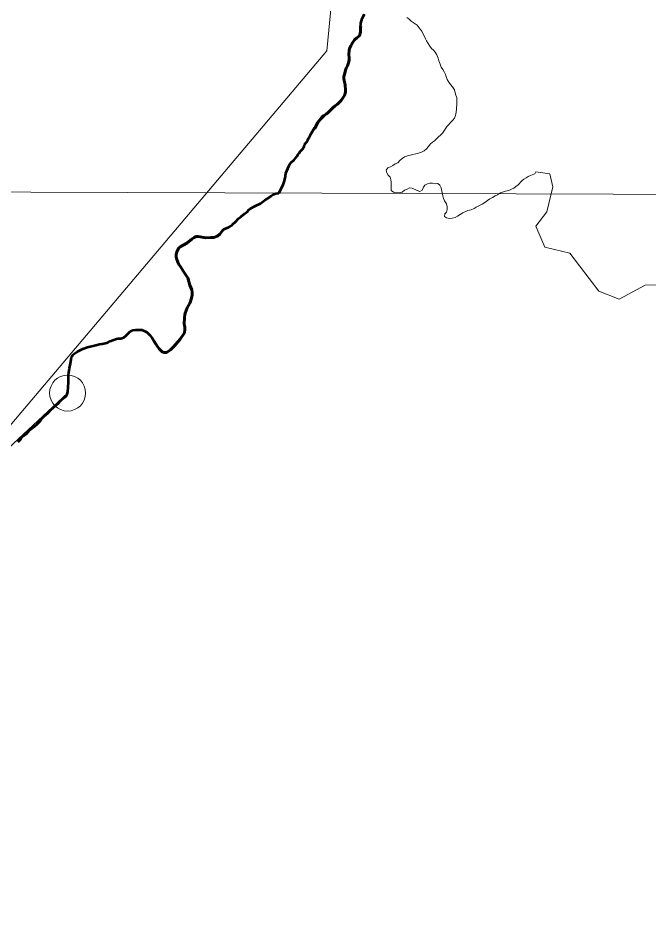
# Model space of a CAD drawing. Extents: x 553962 to 842807, y 8883888 to 9032388.
# Drawn here: x 803237 to 804986, y 9019682 to 9022210 of the extents above; entities that cross this region are included whole.
import ezdxf

# ---------------------------------------------------------------- set-up
doc = ezdxf.new("R2010")
doc.units = 0
doc.header["$LTSCALE"] = 200
doc.header["$PDMODE"] = 32
doc.header["$PDSIZE"] = 100
doc.linetypes.add('LONG_DASH_SHORT_DASH', pattern=[9.9, 6, -1.2, 1.5, -1.2])
doc.layers.add('1', color=7, linetype='Continuous', lineweight=13)

msp = doc.modelspace()

# ---------------------------------------------------------------- linework, layer by layer
at = {"layer": '1'}
for p, q in [((804142.5, 9021995.7), (804064.8, 9021913.8)), ((804673, 9021783.3), (804670.1, 9021777.5))]:
    msp.add_line(p, q, dxfattribs=at)
at = {"layer": '1', "lineweight": 53}
msp.add_line((803855.5, 9021659.7), (803855.5, 9021659.6), dxfattribs=at)
at = {"layer": '1'}
for points in [[(805531, 9014654.6), (804656.1, 9014532), (803479.2, 9015509.3), (802603.2, 9015624.2), (801222.1, 9016866), (800600.9, 9016813.5), (800076, 9017128.6), (799586.1, 9016682.2), (799446.1, 9016839.8), (799239.9, 9016805.7), (799493.9, 9017205.2), (799626.2, 9018219.6), (800434.5, 9018637.8), (800970.4, 9019689.3), (802445.9, 9020169.8), (804093.6, 9022119.5), (804177.1, 9022982.9)], [(804197.7, 9022220.9), (804191.9, 9022209), (804189.8, 9022202.8), (804188.2, 9022196.5), (804186.9, 9022183.3), (804186.6, 9022177.1), (804186.6, 9022170.7), (804185.4, 9022164.4), (804183.6, 9022160.6), (804176.8, 9022155.1), (804171.2, 9022150.9), (804170.6, 9022150.2), (804164.7, 9022141.3), (804160, 9022133.4), (804157.1, 9022127.3), (804155, 9022120.7), (804154.9, 9022108.1), (804155.6, 9022101.2), (804155.6, 9022095.3), (804154.3, 9022088.3), (804150.6, 9022077.3), (804147, 9022071.2), (804144.8, 9022065.5), (804142.6, 9022054), (804141, 9022047.9), (804140.7, 9022042.3), (804141.3, 9022037.1), (804143, 9022030), (804144.2, 9022023.9), (804145.6, 9022011.1), (804145, 9022004.5), (804142.5, 9021995.7)], [(804270, 9021797.5), (804276.3, 9021801.3), (804283.3, 9021805.3), (804290.1, 9021808.6), (804296.3, 9021814.9), (804302.4, 9021820.5), (804309.1, 9021825), (804317.4, 9021827.8), (804324.2, 9021829.6), (804348, 9021834.8), (804355.8, 9021837.6), (804363.1, 9021841.8), (804369.8, 9021847.4), (804375.1, 9021853.5), (804380.3, 9021860.3), (804386.4, 9021865.8), (804391.9, 9021869.8), (804397.9, 9021874.9), (804413.9, 9021891), (804427.1, 9021910.2), (804442.9, 9021926.6), (804447.2, 9021932.4), (804450.6, 9021939.9), (804452.6, 9021949), (804453.1, 9021957.2), (804454.3, 9021973.1), (804454.3, 9021982.1), (804454, 9021989.6), (804451.7, 9021996.2), (804449.7, 9022002.7), (804447.6, 9022011.2), (804442.1, 9022019.2), (804436.5, 9022026), (804432.2, 9022032.5), (804426.9, 9022039.5), (804424.4, 9022047), (804422.3, 9022053.8), (804418.5, 9022061), (804415.5, 9022067.6), (804411, 9022073.8), (804407.4, 9022082.3), (804404.4, 9022091.1), (804402.1, 9022098.9), (804398.3, 9022108.4), (804394, 9022115.2), (804388.9, 9022121.2), (804383.6, 9022126.2), (804378.8, 9022132.4), (804369.7, 9022146.7), (804366.7, 9022153), (804363.7, 9022161), (804360.1, 9022167), (804357.1, 9022174), (804352, 9022179.2), (804343.7, 9022190.8), (804335.4, 9022196), (804327.6, 9022201.2), (804320.8, 9022207.7), (804315.5, 9022212.2)], [(804064.8, 9021913.8), (804061.7, 9021907.7), (804060.9, 9021905.3), (804060.5, 9021905), (804058.8, 9021904.4), (804058.3, 9021903.9), (804050.1, 9021890), (804047.1, 9021884.5), (804043.9, 9021878.1), (804040.7, 9021872.3), (804036.6, 9021865.7), (804031.2, 9021859.7)], [(804031.2, 9021859.7), (804030.8, 9021853.5), (804028.4, 9021849.4), (804023.8, 9021844.2), (804019.3, 9021839.6), (804016.3, 9021835.4), (804013.4, 9021830.6), (804010.3, 9021825.9), (804006.8, 9021821.4), (804002.7, 9021817), (803994.4, 9021809.2), (803990.5, 9021804.9), (803987.8, 9021799.4), (803984.9, 9021793), (803979.8, 9021779.6), (803977.5, 9021766), (803974.8, 9021755.7)], [(804401.1, 9021750.6), (804386.5, 9021752.1), (804379.2, 9021751.8), (804372.5, 9021750.2), (804365.5, 9021746.2), (804361.2, 9021740.9), (804358, 9021732.9), (804351.7, 9021728.8), (804343.6, 9021731.5), (804330.3, 9021738.5), (804322.5, 9021738.7), (804316.5, 9021735.2), (804309.2, 9021732.6), (804302.2, 9021727.1), (804293.2, 9021725.5), (804286.1, 9021725.5), (804278.3, 9021727.2), (804272.3, 9021732), (804271.8, 9021738.8), (804271.5, 9021747.3), (804271.5, 9021754.3), (804271.2, 9021761.1), (804269.1, 9021768.9), (804263.8, 9021774.6), (804259.6, 9021780.4), (804257.8, 9021788.4), (804262.5, 9021794.2), (804270, 9021797.5)], [(804670.1, 9021777.5), (804667.3, 9021777.2), (804658.5, 9021773.6), (804652, 9021770.6), (804646.7, 9021766.3), (804639.5, 9021763.2), (804634, 9021758.5), (804623.7, 9021747.6), (804617.7, 9021742.6), (804612.2, 9021738.5), (804605.7, 9021735.7), (804598.1, 9021731.4), (804588.8, 9021729.6), (804575.3, 9021725), (804567, 9021720), (804560.5, 9021717.2), (804553, 9021712.4), (804545.7, 9021708.3), (804539, 9021703.8), (804531.9, 9021698.2), (804523.9, 9021693.4), (804507.9, 9021685.3), (804502.1, 9021681.3), (804494.1, 9021677.7), (804484.8, 9021675.7), (804470.2, 9021669.3), (804456, 9021660.2), (804449.2, 9021656.7), (804441.2, 9021654.6), (804433.9, 9021654.3), (804425.6, 9021655.3), (804420, 9021659.3), (804420.3, 9021667.1), (804425.5, 9021671.9), (804427, 9021679.2), (804427, 9021686.7), (804424.9, 9021694.7), (804419.9, 9021702.5), (804416.8, 9021709.8), (804415.1, 9021717), (804413.3, 9021725.3), (804410.9, 9021739.4), (804407.2, 9021746.4), (804401.1, 9021750.6)], [(805070.8, 9021471.6), (804976.2, 9021468.8), (804903.9, 9021429.8), (804848.2, 9021452.1), (804767.6, 9021557.8), (804698, 9021574.6), (804673, 9021633), (804703.6, 9021672), (804720.2, 9021741.6), (804711.9, 9021777.8), (804673, 9021783.3)], [(797889, 9021745.5), (807847.7, 9021711.5), (813345.9, 9021685.2), (820524.9, 9021641.1)], [(803974.8, 9021755.7), (803972.5, 9021747.4), (803960.7, 9021724), (803952.3, 9021723.4)], [(803952.3, 9021723.4), (803945, 9021720.7), (803939.2, 9021716.8), (803933.4, 9021712.2), (803921.4, 9021705.2), (803913.9, 9021698.9), (803909.4, 9021695.7), (803895.6, 9021689.2), (803881.9, 9021681.2), (803878.3, 9021678.4), (803871.2, 9021671.6), (803866.4, 9021667.6), (803855.5, 9021659.6), (803855.5, 9021659.7)], [(803855.5, 9021659.7), (803848.7, 9021653.9), (803839.7, 9021644.6), (803833.1, 9021638.6), (803829.9, 9021635), (803807.9, 9021623.5)], [(803807.9, 9021623.5), (803805.6, 9021622.1), (803802, 9021618.2), (803796.4, 9021610.7), (803791.1, 9021606), (803788.8, 9021604.5), (803779.6, 9021600.7), (803771.4, 9021601), (803758, 9021600), (803736.9, 9021604), (803734.2, 9021604.2), (803731.4, 9021603.5), (803725.3, 9021600.9), (803719.6, 9021597.6), (803704.9, 9021585.6), (803686.2, 9021575.1), (803682.9, 9021572.1), (803679.7, 9021567.1), (803677.3, 9021561), (803675.7, 9021553.8), (803675.4, 9021546.9), (803677, 9021540.3), (803682.2, 9021528.2), (803688.9, 9021519.1), (803697.4, 9021503.9), (803701.8, 9021498.4), (803705.2, 9021493.2), (803707.5, 9021488.8), (803713.6, 9021468.9), (803719, 9021456.1), (803720.2, 9021448.9)], [(803720.2, 9021448.9), (803720.1, 9021442.3), (803719.3, 9021436.6), (803715.3, 9021423.7), (803713.3, 9021419.1), (803706.2, 9021406.2), (803700.7, 9021391.3), (803699.4, 9021386.6), (803698.4, 9021379.4), (803698.1, 9021360.9), (803699.3, 9021353.3), (803699.8, 9021345.6), (803698.5, 9021336.8), (803697.8, 9021335.4)], [(803594.3, 9021338), (803588.7, 9021341.4), (803580.2, 9021344.5), (803574.7, 9021345.2), (803563.5, 9021344.9), (803555.4, 9021343.8), (803551.1, 9021341.9), (803545.4, 9021337.5), (803536.1, 9021328.6), (803530.3, 9021324), (803527.6, 9021322.5), (803522.4, 9021321.2), (803514.8, 9021321), (803510.5, 9021320.3), (803492.9, 9021313.5), (803486.2, 9021309.9), (803482.9, 9021308.5), (803470.5, 9021305.7), (803462.9, 9021304.9), (803452.6, 9021302.7), (803429.7, 9021296.6), (803416.8, 9021291.9), (803407.6, 9021287.8), (803401.9, 9021284.8), (803393.1, 9021279.4), (803389.2, 9021275.6), (803386.7, 9021272.1), (803385, 9021268.7), (803384, 9021263.8), (803382.9, 9021251.1), (803379.5, 9021238.7), (803378.1, 9021226.6), (803376.5, 9021218.9), (803376.5, 9021212.8), (803377.3, 9021198.7), (803375.5, 9021172.6), (803374.5, 9021169.4)], [(803647.1, 9021281.9), (803642.5, 9021282.2), (803636.8, 9021283.7), (803632.9, 9021287.1), (803628.2, 9021292.2), (803623.8, 9021298.2), (803608.8, 9021321.9), (803602.6, 9021329.7), (803594.3, 9021338)], [(803697.8, 9021335.4), (803653.8, 9021284.7), (803647.1, 9021281.9)], [(803374.5, 9021169.4), (803100.8, 9020914.9)]]:
    msp.add_lwpolyline(points, dxfattribs=at)
at = {"layer": '1', "lineweight": 53}
for points in [[(804142.5, 9021995.7), (804145, 9022004.5), (804145.6, 9022011.1), (804144.2, 9022023.9), (804143, 9022030), (804141.3, 9022037.1), (804140.7, 9022042.3), (804141, 9022047.9), (804142.6, 9022054), (804144.8, 9022065.5), (804147, 9022071.2), (804150.6, 9022077.3), (804154.3, 9022088.3), (804155.6, 9022095.3), (804155.6, 9022101.2), (804154.9, 9022108.1), (804155, 9022120.7), (804157.1, 9022127.3), (804160, 9022133.4), (804164.7, 9022141.3), (804170.6, 9022150.2), (804171.2, 9022150.9), (804176.8, 9022155.1), (804183.6, 9022160.6), (804185.4, 9022164.4), (804186.6, 9022170.7), (804186.6, 9022177.1), (804186.9, 9022183.3), (804188.2, 9022196.5), (804189.8, 9022202.8), (804191.9, 9022209), (804197.7, 9022220.9)], [(804031.2, 9021859.7), (804036.6, 9021865.7), (804040.7, 9021872.3), (804043.9, 9021878.1), (804047.1, 9021884.5), (804050.1, 9021890), (804058.3, 9021903.9), (804058.8, 9021904.4), (804060.5, 9021905), (804060.9, 9021905.3), (804061.7, 9021907.7), (804067.8, 9021919.8), (804071.8, 9021925.1), (804075.5, 9021930.7), (804079.2, 9021935.1), (804085.1, 9021939.7), (804091.7, 9021943.8), (804097, 9021947.8), (804106, 9021957.4), (804110.8, 9021962), (804116.8, 9021966.9), (804123.4, 9021971.6), (804127.8, 9021976), (804132.8, 9021981.3), (804142.5, 9021995.7)], [(803974.8, 9021755.7), (803977.5, 9021766), (803979.8, 9021779.6), (803984.9, 9021793), (803987.8, 9021799.4), (803990.5, 9021804.9), (803994.4, 9021809.2), (804002.7, 9021817), (804006.8, 9021821.4), (804010.3, 9021825.9), (804013.4, 9021830.6), (804016.3, 9021835.4), (804019.3, 9021839.6), (804023.8, 9021844.2), (804028.4, 9021849.4), (804030.8, 9021853.5), (804031.2, 9021859.7)], [(803960.7, 9021724), (803972.5, 9021747.4), (803974.8, 9021755.7)], [(803855.5, 9021659.6), (803866.4, 9021667.6), (803871.2, 9021671.6), (803878.3, 9021678.4), (803881.9, 9021681.2), (803895.6, 9021689.2), (803909.4, 9021695.7), (803913.9, 9021698.9), (803921.4, 9021705.2), (803933.4, 9021712.2), (803939.2, 9021716.8), (803945, 9021720.7), (803952.3, 9021723.4), (803960.7, 9021724)], [(803594.3, 9021338), (803602.6, 9021329.7), (803608.8, 9021321.9), (803623.8, 9021298.2), (803628.2, 9021292.2), (803632.9, 9021287.1), (803636.8, 9021283.7), (803642.5, 9021282.2), (803647.4, 9021281.9), (803649, 9021282.2), (803653.8, 9021284.7), (803659.5, 9021288.9), (803664.8, 9021293.5), (803671.1, 9021300.3), (803686.6, 9021318.9), (803697.2, 9021334), (803698.5, 9021336.8), (803699.8, 9021345.6), (803699.3, 9021353.3), (803698.1, 9021360.9), (803698.4, 9021379.4), (803699.4, 9021386.6), (803700.7, 9021391.3), (803706.2, 9021406.2), (803713.3, 9021419.1), (803715.3, 9021423.7), (803719.3, 9021436.6), (803720.1, 9021442.3), (803720.2, 9021448.9), (803719, 9021456.1), (803713.6, 9021468.9), (803707.5, 9021488.8), (803705.2, 9021493.2), (803701.8, 9021498.4), (803697.4, 9021503.9), (803688.9, 9021519.1), (803682.2, 9021528.2), (803677, 9021540.3), (803675.4, 9021546.9), (803675.7, 9021553.8), (803677.3, 9021561), (803679.7, 9021567.1), (803682.9, 9021572.1), (803686.2, 9021575.1), (803704.9, 9021585.6), (803719.6, 9021597.6), (803725.3, 9021600.9), (803731.4, 9021603.5), (803734.2, 9021604.2), (803736.9, 9021604), (803758, 9021600), (803771.4, 9021601), (803779.6, 9021600.7), (803788.8, 9021604.5), (803791.1, 9021606), (803796.4, 9021610.7), (803802, 9021618.2), (803805.6, 9021622.1), (803810.2, 9021625), (803821.6, 9021630.1), (803829.6, 9021634.7), (803833.1, 9021638.6), (803839.7, 9021644.6), (803848.7, 9021653.9), (803855.5, 9021659.7)], [(803373.5, 9021166.2), (803375.5, 9021172.6), (803377.3, 9021198.7), (803376.5, 9021212.8), (803376.5, 9021218.9), (803378.1, 9021226.6), (803379.5, 9021238.7), (803382.9, 9021251.1), (803384, 9021263.8), (803385, 9021268.7), (803386.7, 9021272.1), (803389.2, 9021275.6), (803393.1, 9021279.4), (803401.9, 9021284.8), (803407.6, 9021287.8), (803416.8, 9021291.9), (803429.7, 9021296.6), (803452.6, 9021302.7), (803462.9, 9021304.9), (803470.5, 9021305.7), (803482.9, 9021308.5), (803486.2, 9021309.9), (803492.9, 9021313.5), (803510.5, 9021320.3), (803514.8, 9021321), (803522.4, 9021321.2), (803527.6, 9021322.5), (803530.3, 9021324), (803536.1, 9021328.6), (803545.4, 9021337.5), (803551.1, 9021341.9), (803555.4, 9021343.8), (803563.5, 9021344.9), (803574.7, 9021345.2), (803580.2, 9021344.5), (803588.7, 9021341.4), (803594.3, 9021338)], [(803237.1, 9021033.5), (803243.5, 9021040), (803246.8, 9021045.7), (803249.2, 9021048.6), (803251.4, 9021050.3), (803254.7, 9021052), (803260.4, 9021056.2), (803268.6, 9021065.9), (803272, 9021069.1), (803282.3, 9021076.6), (803289.7, 9021082.7), (803299, 9021091.9), (803306, 9021101.3), (803308.8, 9021104.5), (803319.5, 9021113.5), (803328.7, 9021123.7), (803333.4, 9021127.5), (803339.1, 9021133), (803349.4, 9021141.5), (803355.7, 9021148.6), (803359.7, 9021152.4), (803367.1, 9021157.6), (803369.6, 9021160.1), (803373.5, 9021166.2), (803373.5, 9021166.2)]]:
    msp.add_lwpolyline(points, dxfattribs=at)
at = {"layer": '1', "linetype": 'LONG_DASH_SHORT_DASH', "lineweight": 60}
for points in [[(804054.7, 9021897.8), (804058.3, 9021903.9), (804058.8, 9021904.4), (804060.5, 9021905), (804060.9, 9021905.3), (804061.7, 9021907.7), (804067.8, 9021919.8), (804071.8, 9021925.1), (804075.5, 9021930.7), (804079.2, 9021935.1), (804085.1, 9021939.7), (804091.7, 9021943.8), (804097, 9021947.8), (804106, 9021957.4), (804110.8, 9021962), (804116.8, 9021966.9), (804123.4, 9021971.6), (804127.8, 9021976), (804132.8, 9021981.3), (804142.5, 9021995.7), (804145, 9022004.5), (804145.6, 9022011.1), (804144.2, 9022023.9), (804143, 9022030), (804141.3, 9022037.1), (804140.7, 9022042.3), (804141, 9022047.9), (804142.6, 9022054), (804144.8, 9022065.5), (804147, 9022071.2), (804150.6, 9022077.3), (804154.3, 9022088.3), (804155.6, 9022095.3), (804155.6, 9022101.2), (804154.9, 9022108.1), (804155, 9022120.7), (804157.1, 9022127.3), (804160, 9022133.4), (804164.7, 9022141.3), (804170.6, 9022150.2), (804171.2, 9022150.9), (804176.8, 9022155.1), (804183.6, 9022160.6), (804185.4, 9022164.4), (804186.6, 9022170.7), (804186.6, 9022177.1), (804186.9, 9022183.3), (804187.3, 9022187.6)], [(804054.7, 9021897.8), (804058.3, 9021903.9), (804058.8, 9021904.4), (804060.5, 9021905), (804060.9, 9021905.3), (804061.7, 9021907.7), (804067.8, 9021919.8), (804071.8, 9021925.1), (804075.5, 9021930.7), (804079.2, 9021935.1), (804085.1, 9021939.7), (804091.7, 9021943.8), (804097, 9021947.8), (804106, 9021957.4), (804110.8, 9021962), (804116.8, 9021966.9), (804123.4, 9021971.6), (804127.8, 9021976), (804132.8, 9021981.3), (804142.5, 9021995.7), (804145, 9022004.5), (804145.6, 9022011.1), (804144.2, 9022023.9), (804143, 9022030), (804141.3, 9022037.1), (804140.7, 9022042.3), (804141, 9022047.9), (804142.6, 9022054), (804144.8, 9022065.5), (804147, 9022071.2), (804150.6, 9022077.3), (804154.3, 9022088.3), (804155.6, 9022095.3), (804155.6, 9022101.2), (804154.9, 9022108.1), (804155, 9022120.7), (804157.1, 9022127.3), (804160, 9022133.4), (804164.7, 9022141.3), (804170.6, 9022150.2), (804171.2, 9022150.9), (804176.8, 9022155.1), (804183.6, 9022160.6), (804185.4, 9022164.4), (804186.6, 9022170.7), (804186.6, 9022177.1), (804186.9, 9022183.3), (804187.3, 9022187.6)], [(803615.9, 9021310.7), (803623.8, 9021298.2), (803628.2, 9021292.2), (803632.9, 9021287.1), (803636.8, 9021283.7), (803642.5, 9021282.2), (803647.4, 9021281.9), (803649, 9021282.2), (803653.8, 9021284.7), (803659.5, 9021288.9), (803664.8, 9021293.5), (803671.1, 9021300.3), (803686.6, 9021318.9), (803697.2, 9021334), (803698.5, 9021336.8), (803699.8, 9021345.6), (803699.3, 9021353.3), (803698.1, 9021360.9), (803698.4, 9021379.4), (803699.4, 9021386.6), (803700.7, 9021391.3), (803706.2, 9021406.2), (803713.3, 9021419.1), (803715.3, 9021423.7), (803719.3, 9021436.6), (803720.1, 9021442.3), (803720.2, 9021448.9), (803719, 9021456.1), (803713.6, 9021468.9), (803707.5, 9021488.8), (803705.2, 9021493.2), (803701.8, 9021498.4), (803697.4, 9021503.9), (803688.9, 9021519.1), (803682.2, 9021528.2), (803677, 9021540.3), (803675.4, 9021546.9), (803675.7, 9021553.8), (803677.3, 9021561), (803679.7, 9021567.1), (803682.9, 9021572.1), (803686.2, 9021575.1), (803704.9, 9021585.6), (803719.6, 9021597.6), (803725.3, 9021600.9), (803731.4, 9021603.5), (803734.2, 9021604.2), (803736.9, 9021604), (803758, 9021600), (803771.4, 9021601), (803779.6, 9021600.7), (803788.8, 9021604.5), (803791.1, 9021606), (803796.4, 9021610.7), (803802, 9021618.2), (803805.6, 9021622.1), (803810.2, 9021625)], [(803615.9, 9021310.7), (803623.8, 9021298.2), (803628.2, 9021292.2), (803632.9, 9021287.1), (803636.8, 9021283.7), (803642.5, 9021282.2), (803647.4, 9021281.9), (803649, 9021282.2), (803653.8, 9021284.7), (803659.5, 9021288.9), (803664.8, 9021293.5), (803671.1, 9021300.3), (803686.6, 9021318.9), (803697.2, 9021334), (803698.5, 9021336.8), (803699.8, 9021345.6), (803699.3, 9021353.3), (803698.1, 9021360.9), (803698.4, 9021379.4), (803699.4, 9021386.6), (803700.7, 9021391.3), (803706.2, 9021406.2), (803713.3, 9021419.1), (803715.3, 9021423.7), (803719.3, 9021436.6), (803720.1, 9021442.3), (803720.2, 9021448.9), (803719, 9021456.1), (803713.6, 9021468.9), (803707.5, 9021488.8), (803705.2, 9021493.2), (803701.8, 9021498.4), (803697.4, 9021503.9), (803688.9, 9021519.1), (803682.2, 9021528.2), (803677, 9021540.3), (803675.4, 9021546.9), (803675.7, 9021553.8), (803677.3, 9021561), (803679.7, 9021567.1), (803682.9, 9021572.1), (803686.2, 9021575.1), (803704.9, 9021585.6), (803719.6, 9021597.6), (803725.3, 9021600.9), (803731.4, 9021603.5), (803734.2, 9021604.2), (803736.9, 9021604), (803758, 9021600), (803771.4, 9021601), (803779.6, 9021600.7), (803788.8, 9021604.5), (803791.1, 9021606), (803796.4, 9021610.7), (803802, 9021618.2), (803805.6, 9021622.1), (803810.2, 9021625)]]:
    msp.add_lwpolyline(points, dxfattribs=at)
at = {"layer": '1'}
msp.add_point((803374.5, 9021169.4), dxfattribs=at)

doc.saveas('drawing.dxf')
